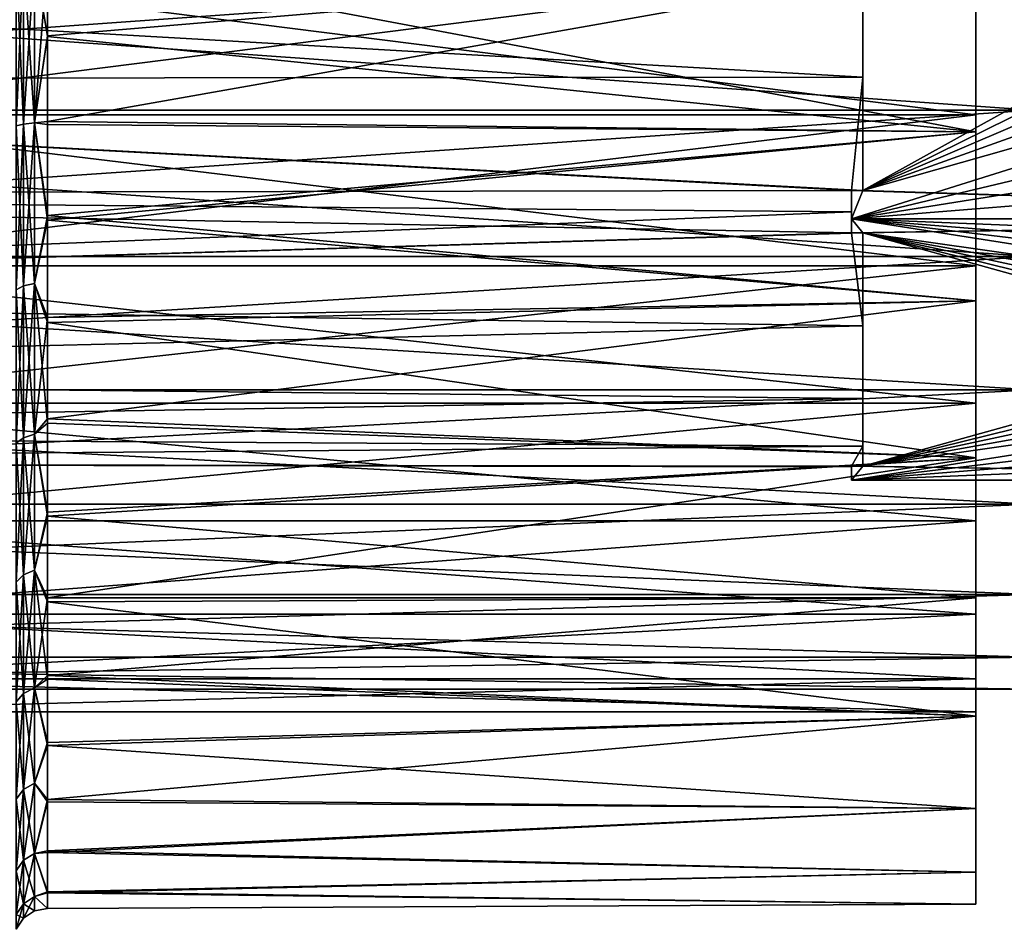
# Model space of a CAD drawing. Header units: metres. Extents: x 26 to 263, y -109 to 109.
# Tile 296 of 656: x 37 to 46, y 68 to 76. Entities that reach past the tile are written whole.
import ezdxf

# ---------------------------------------------------------------- set-up
doc = ezdxf.new("R2010")
doc.units = ezdxf.units.M
doc.layers.add('solid_500750', color=7, linetype='CONTINUOUS')

msp = doc.modelspace()

# ---------------------------------------------------------------- linework, layer by layer
at = {"layer": 'solid_500750'}
for points in [[(52.629406, 78.609398, -3.169705), (44.760601, 74.238449, -3.169705), (44.760601, 78.361549, -3.169705)], [(52.351967, 77.987587, -3.169705), (44.760601, 74.238449, -3.169705), (52.629406, 78.609398, -3.169705)], [(44.760601, 75.239151, -2.796602), (44.760601, 78.361549, -3.169705), (44.760601, 74.238449, -3.169705)], [(44.760601, 75.239151, -2.796602), (44.760601, 77.360855, -2.796602), (44.760601, 78.361549, -3.169705)], [(44.760601, 77.360855, -11.542809), (44.760601, 74.238449, -11.169705), (44.760601, 78.361549, -11.169705)], [(52.629406, 73.990601, -11.169705), (44.760601, 78.361549, -11.169705), (44.760601, 74.238449, -11.169705)], [(52.351967, 74.612411, -11.169705), (44.760601, 78.361549, -11.169705), (52.629406, 73.990601, -11.169705)], [(52.161209, 75.191864, -11.169705), (44.760601, 78.361549, -11.169705), (52.351967, 74.612411, -11.169705)], [(52.048252, 75.749779, -11.169705), (44.760601, 78.361549, -11.169705), (52.161209, 75.191864, -11.169705)], [(52.161209, 77.408134, -3.169705), (44.760601, 74.238449, -3.169705), (52.351967, 77.987587, -3.169705)], [(52.048252, 76.85022, -3.169705), (44.760601, 74.238449, -3.169705), (52.161209, 77.408134, -3.169705)], [(44.760601, 75.239151, -2.796602), (44.760601, 76.300003, -2.669705), (44.760601, 77.360855, -2.796602)], [(44.760601, 77.360855, -11.542809), (44.760601, 75.239151, -11.542809), (44.760601, 74.238449, -11.169705)], [(44.760601, 77.360855, -11.542809), (44.760601, 76.300003, -11.669705), (44.760601, 75.239151, -11.542809)], [(52.048252, 76.85022, -3.169705), (52.010601, 76.300003, -3.169705), (44.760601, 74.238449, -3.169705)], [(26.260599, 76.300003, -2.669705), (44.760601, 76.300003, -2.669705), (44.760601, 75.239151, -2.796602)], [(26.260599, 75.223312, -2.8005), (26.260599, 76.300003, -2.669705), (44.760601, 75.239151, -2.796602)], [(26.260599, 75.223312, -11.538911), (44.760601, 75.239151, -11.542809), (44.760601, 76.300003, -11.669705)], [(26.260599, 76.300003, -11.669705), (26.260599, 75.223312, -11.538911), (44.760601, 76.300003, -11.669705)], [(46.260601, 76.300003, -0.669705), (27.260599, 76.300003, -0.669705), (27.260599, 74.94857, -0.811746)], [(46.260601, 74.948891, -0.811753), (46.260601, 76.300003, -0.669705), (27.260599, 74.94857, -0.811746)], [(46.260601, 74.948891, -13.527658), (27.260599, 74.94857, -13.527665), (27.260599, 76.300003, -13.669705)], [(46.260601, 76.300003, -13.669705), (46.260601, 74.948891, -13.527658), (27.260599, 76.300003, -13.669705)], [(45.760601, 74.907585, -0.61603), (34.760601, 76.300003, -0.469705), (45.760601, 76.300003, -0.469705)], [(34.760601, 74.90699, -0.616117), (34.760601, 76.300003, -0.469705), (45.760601, 74.907585, -0.61603)], [(34.760601, 74.90699, -13.723294), (45.760601, 76.300003, -13.869705), (34.760601, 76.300003, -13.869705)], [(34.760601, 74.90699, -13.723294), (45.760601, 74.907585, -13.72338), (45.760601, 76.300003, -13.869705)], [(37.348549, 74.826111, -15.528542), (37.283436, 76.300003, -15.754901), (37.348549, 76.300003, -15.65749)], [(37.348549, 74.826111, -15.528542), (37.283436, 74.809196, -15.624472), (37.283436, 76.300003, -15.754901)], [(37.283436, 74.809196, 1.285061), (37.348549, 76.300003, 1.318079), (37.283436, 76.300003, 1.41549)], [(37.348549, 74.826111, 1.189131), (37.348549, 76.300003, 1.318079), (37.283436, 74.809196, 1.285061)], [(37.446011, 74.837402, -15.464491), (37.348549, 76.300003, -15.65749), (37.446011, 76.300003, -15.592451)], [(37.446011, 74.837402, -15.464491), (37.348549, 74.826111, -15.528542), (37.348549, 76.300003, -15.65749)], [(37.348549, 74.826111, 1.189131), (37.446011, 76.300003, 1.253041), (37.348549, 76.300003, 1.318079)], [(37.446011, 74.837402, 1.12508), (37.446011, 76.300003, 1.253041), (37.348549, 74.826111, 1.189131)], [(37.446011, 76.300003, -15.592451), (37.5606, 76.300003, -15.569705), (37.5606, 75.598495, -15.540362)], [(37.446011, 74.837402, 1.12508), (37.5606, 75.604568, 1.201458), (37.5606, 76.300003, 1.230295)], [(37.446011, 74.837402, 1.12508), (37.5606, 76.300003, 1.230295), (37.446011, 76.300003, 1.253041)], [(37.446011, 74.837402, -15.464491), (37.446011, 76.300003, -15.592451), (37.5606, 75.598495, -15.540362)], [(37.5606, 74.849068, 1.104035), (45.760601, 74.756866, 1.087327), (45.760601, 76.300003, 1.230295)], [(37.5606, 75.604568, 1.201458), (45.760601, 76.300003, 1.230295), (37.5606, 76.300003, 1.230295)], [(37.5606, 75.604568, 1.201458), (37.5606, 74.849068, 1.104035), (45.760601, 76.300003, 1.230295)], [(37.5606, 76.300003, -15.569705), (45.760601, 76.300003, -15.569705), (45.760601, 74.756866, -15.426738)], [(37.5606, 75.598495, -15.540362), (37.5606, 76.300003, -15.569705), (45.760601, 74.756866, -15.426738)], [(44.660599, 73.990601, -3.169705), (44.760601, 74.238449, -3.169705), (52.010601, 76.300003, -3.169705)], [(44.660599, 73.990601, -3.169705), (52.010601, 76.300003, -3.169705), (52.048748, 75.746117, -3.169705)], [(45.760601, 74.756866, 1.087327), (45.760601, 74.907585, -0.61603), (45.760601, 76.300003, -0.469705)], [(45.760601, 74.756866, 1.087327), (45.760601, 76.300003, -0.469705), (45.760601, 76.300003, 1.230295)], [(45.760601, 76.300003, -15.569705), (45.760601, 76.300003, -13.869705), (45.760601, 74.907585, -13.72338)], [(45.760601, 74.756866, -15.426738), (45.760601, 76.300003, -15.569705), (45.760601, 74.907585, -13.72338)], [(44.660599, 73.990601, -3.169705), (52.048748, 75.746117, -3.169705), (52.162754, 75.186127, -3.169705)], [(37.446011, 74.837402, 1.12508), (37.5606, 74.849068, 1.104035), (37.5606, 75.604568, 1.201458)], [(37.446011, 74.837402, -15.464491), (37.5606, 75.598495, -15.540362), (37.5606, 74.823624, -15.438945)], [(37.5606, 74.823624, -15.438945), (37.5606, 75.598495, -15.540362), (45.760601, 74.756866, -15.426738)], [(26.260599, 75.223312, -2.8005), (44.760601, 75.239151, -2.796602), (44.760601, 74.238449, -3.169705)], [(26.260599, 75.223312, -11.538911), (44.660599, 74.238449, -11.169705), (44.760601, 75.239151, -11.542809)], [(26.260599, 75.223312, -2.8005), (44.760601, 74.238449, -3.169705), (44.660599, 74.238449, -3.169705)], [(26.260599, 75.223312, -11.538911), (26.260599, 74.208427, -11.154037), (44.660599, 74.238449, -11.169705)], [(26.260599, 74.208427, -3.185374), (26.260599, 75.223312, -2.8005), (44.660599, 74.238449, -3.169705)], [(44.660599, 74.238449, -11.169705), (44.760601, 74.238449, -11.169705), (44.760601, 75.239151, -11.542809)], [(44.660599, 73.990601, -3.169705), (52.162754, 75.186127, -3.169705), (52.353764, 74.607811, -3.169705)], [(46.260601, 74.948891, -0.811753), (27.260599, 74.94857, -0.811746), (27.260599, 73.656212, -1.23166)], [(46.260601, 73.65596, -1.231853), (46.260601, 74.948891, -0.811753), (27.260599, 73.656212, -1.23166)], [(46.260601, 74.948891, -13.527658), (46.260601, 73.65596, -13.107557), (27.260599, 74.94857, -13.527665)], [(46.260601, 73.65596, -13.107557), (27.260599, 73.656212, -13.107751), (27.260599, 74.94857, -13.527665)], [(34.760601, 74.90699, -0.616117), (45.760601, 74.907585, -0.61603), (45.760601, 73.5755, -1.048791)], [(34.760601, 73.574867, -13.29046), (45.760601, 73.5755, -13.29062), (45.760601, 74.907585, -13.72338)], [(34.760601, 73.574867, -13.29046), (45.760601, 74.907585, -13.72338), (34.760601, 74.90699, -13.723294)], [(34.760601, 74.90699, -0.616117), (45.760601, 73.5755, -1.048791), (34.760601, 73.574867, -1.048951)], [(45.760601, 74.756866, 1.087327), (45.760601, 73.5755, -1.048791), (45.760601, 74.907585, -0.61603)], [(45.760601, 74.756866, -15.426738), (45.760601, 74.907585, -13.72338), (45.760601, 73.5755, -13.29062)], [(37.348549, 74.826111, 1.189131), (37.283436, 74.809196, 1.285061), (37.283436, 73.363693, 0.897739)], [(37.348549, 73.397003, 0.806203), (37.348549, 74.826111, 1.189131), (37.283436, 73.363693, 0.897739)], [(37.348549, 74.826111, -15.528542), (37.348549, 73.397003, -15.145614), (37.283436, 74.809196, -15.624472)], [(37.348549, 73.397003, -15.145614), (37.283436, 73.363693, -15.23715), (37.283436, 74.809196, -15.624472)], [(37.446011, 74.837402, 1.12508), (37.348549, 74.826111, 1.189131), (37.348549, 73.397003, 0.806203)], [(37.446011, 73.41925, 0.745087), (37.446011, 74.837402, 1.12508), (37.348549, 73.397003, 0.806203)], [(37.446011, 74.837402, -15.464491), (37.446011, 73.41925, -15.084497), (37.348549, 74.826111, -15.528542)], [(37.446011, 73.41925, -15.084497), (37.348549, 73.397003, -15.145614), (37.348549, 74.826111, -15.528542)], [(37.446011, 74.837402, 1.12508), (37.5606, 74.018356, 0.914484), (37.5606, 74.849068, 1.104035)], [(37.446011, 74.837402, -15.464491), (37.5606, 74.823624, -15.438945), (37.5606, 73.976349, -15.24192)], [(37.446011, 74.837402, -15.464491), (37.5606, 73.976349, -15.24192), (37.446011, 73.41925, -15.084497)], [(37.446011, 73.41925, 0.745087), (37.5606, 74.018356, 0.914484), (37.446011, 74.837402, 1.12508)], [(37.5606, 74.849068, 1.104035), (37.5606, 74.018356, 0.914484), (45.760601, 74.756866, 1.087327)], [(37.5606, 73.976349, -15.24192), (37.5606, 74.823624, -15.438945), (45.760601, 74.756866, -15.426738)], [(37.5606, 73.976349, -15.24192), (45.760601, 74.756866, -15.426738), (45.760601, 73.266136, -15.002656)], [(37.5606, 74.018356, 0.914484), (45.760601, 73.266136, 0.663245), (45.760601, 74.756866, 1.087327)], [(45.760601, 74.756866, 1.087327), (45.760601, 73.266136, 0.663245), (45.760601, 73.5755, -1.048791)], [(45.760601, 73.266136, -15.002656), (45.760601, 74.756866, -15.426738), (45.760601, 73.5755, -13.29062)], [(44.660599, 73.990601, -3.169705), (52.353764, 74.607811, -3.169705), (52.629406, 73.990601, -3.169705)], [(26.260599, 74.208427, -11.154037), (44.660599, 74.050293, -11.066988), (44.660599, 74.238449, -11.169705)], [(26.260599, 74.208427, -3.185374), (44.660599, 74.238449, -3.169705), (44.660599, 74.050293, -3.272423)], [(26.260599, 74.208427, -11.154037), (26.260599, 73.316238, -10.538222), (44.660599, 74.050293, -11.066988)], [(26.260599, 74.208427, -3.185374), (44.660599, 74.050293, -3.272423), (44.660599, 73.866676, -3.384348)], [(26.260599, 73.316238, -3.801188), (26.260599, 74.208427, -3.185374), (44.660599, 73.866676, -3.384348)], [(44.660599, 73.990601, -3.169705), (44.660599, 74.238449, -3.169705), (44.760601, 74.238449, -3.169705)], [(52.629406, 73.990601, -11.169705), (44.760601, 74.238449, -11.169705), (44.660599, 74.238449, -11.169705)], [(44.660599, 73.990601, -11.169705), (44.660599, 74.238449, -11.169705), (44.660599, 74.050293, -11.066988)], [(44.660599, 73.990601, -11.169705), (52.629406, 73.990601, -11.169705), (44.660599, 74.238449, -11.169705)], [(44.660599, 73.990601, -3.169705), (44.660599, 74.050293, -3.272423), (44.660599, 74.238449, -3.169705)], [(26.260599, 73.316238, -10.538222), (44.660599, 73.866676, -10.955063), (44.660599, 74.050293, -11.066988)], [(37.446011, 73.41925, 0.745087), (37.5606, 73.117493, 0.604074), (37.5606, 74.018356, 0.914484)], [(37.5606, 74.018356, 0.914484), (37.5606, 73.117493, 0.604074), (45.760601, 73.266136, 0.663245)], [(44.660599, 73.990601, -11.169705), (44.660599, 74.050293, -11.066988), (44.660599, 73.866676, -10.955063)], [(44.660599, 73.990601, -3.169705), (44.660599, 73.866676, -3.384348), (44.660599, 74.050293, -3.272423)], [(37.446011, 73.41925, -15.084497), (37.5606, 73.976349, -15.24192), (37.5606, 73.072403, -14.924871)], [(37.5606, 73.072403, -14.924871), (37.5606, 73.976349, -15.24192), (45.760601, 73.266136, -15.002656)], [(52.629406, 73.990601, -3.169705), (44.760601, 73.866676, -3.384348), (44.660599, 73.866676, -3.384348)], [(44.660599, 73.990601, -11.169705), (44.660599, 73.866676, -10.955063), (44.760601, 73.866676, -10.955063)], [(44.660599, 73.990601, -11.169705), (44.760601, 73.866676, -10.955063), (52.010601, 72.835899, -9.169706)], [(44.660599, 73.990601, -3.169705), (52.629406, 73.990601, -3.169705), (44.660599, 73.866676, -3.384348)], [(44.660599, 73.990601, -11.169705), (52.010601, 72.835899, -9.169706), (52.04792, 73.109734, -9.644003)], [(44.660599, 73.990601, -11.169705), (52.04792, 73.109734, -9.644003), (52.160271, 73.388107, -10.126161)], [(44.660599, 73.990601, -11.169705), (52.160271, 73.388107, -10.126161), (52.350906, 73.678253, -10.628708)], [(44.660599, 73.990601, -11.169705), (52.350906, 73.678253, -10.628708), (52.629406, 73.990601, -11.169705)], [(52.629406, 73.990601, -3.169705), (44.760601, 71.805122, -6.955062), (44.760601, 73.866676, -3.384348)], [(52.350906, 73.678253, -3.710704), (44.760601, 71.805122, -6.955062), (52.629406, 73.990601, -3.169705)], [(26.260599, 73.316238, -3.801188), (44.660599, 73.866676, -3.384348), (44.760601, 73.043175, -4.064468)], [(26.260599, 73.316238, -10.538222), (44.760601, 73.043175, -10.274942), (44.760601, 73.866676, -10.955063)], [(26.260599, 73.316238, -10.538222), (44.760601, 73.866676, -10.955063), (44.660599, 73.866676, -10.955063)], [(44.660599, 73.866676, -3.384348), (44.760601, 73.866676, -3.384348), (44.760601, 73.043175, -4.064468)], [(44.760601, 73.043175, -4.064468), (44.760601, 73.866676, -3.384348), (44.760601, 71.805122, -6.955062)], [(44.760601, 71.982376, -8.437579), (44.760601, 71.805122, -7.384348), (44.760601, 73.866676, -10.955063)], [(52.629406, 71.681198, -7.169705), (44.760601, 73.866676, -10.955063), (44.760601, 71.805122, -7.384348)], [(44.760601, 72.402885, -9.419705), (44.760601, 71.982376, -8.437579), (44.760601, 73.866676, -10.955063)], [(44.760601, 73.043175, -10.274942), (44.760601, 72.402885, -9.419705), (44.760601, 73.866676, -10.955063)], [(52.350906, 71.993546, -7.710704), (44.760601, 73.866676, -10.955063), (52.629406, 71.681198, -7.169705)], [(52.160267, 72.283691, -8.213253), (44.760601, 73.866676, -10.955063), (52.350906, 71.993546, -7.710704)], [(52.04792, 72.562065, -8.695411), (44.760601, 73.866676, -10.955063), (52.160267, 72.283691, -8.213253)], [(52.010601, 72.835899, -9.169706), (44.760601, 73.866676, -10.955063), (52.04792, 72.562065, -8.695411)], [(46.260601, 73.65596, -1.231853), (27.260599, 73.656212, -1.23166), (27.260599, 72.479393, -1.911095)], [(46.260601, 72.479393, -12.428316), (27.260599, 72.479393, -12.428316), (27.260599, 73.656212, -13.107751)], [(46.260601, 73.65596, -13.107557), (46.260601, 72.479393, -12.428316), (27.260599, 73.656212, -13.107751)], [(46.260601, 72.479393, -1.911095), (46.260601, 73.65596, -1.231853), (27.260599, 72.479393, -1.911095)], [(52.160267, 73.388107, -4.213253), (44.760601, 71.805122, -6.955062), (52.350906, 73.678253, -3.710704)], [(34.760601, 73.574867, -1.048951), (45.760601, 73.5755, -1.048791), (45.760601, 72.362213, -1.749228)], [(34.760601, 72.361839, -12.590119), (45.760601, 72.362213, -12.590182), (45.760601, 73.5755, -13.29062)], [(34.760601, 72.361839, -12.590119), (45.760601, 73.5755, -13.29062), (34.760601, 73.574867, -13.29046)], [(34.760601, 73.574867, -1.048951), (45.760601, 72.362213, -1.749228), (34.760601, 72.361839, -1.749292)], [(45.760601, 73.266136, 0.663245), (45.760601, 72.362213, -1.749228), (45.760601, 73.5755, -1.048791)], [(45.760601, 73.266136, -15.002656), (45.760601, 73.5755, -13.29062), (45.760601, 72.362213, -12.590182)], [(37.348549, 73.397003, 0.806203), (37.283436, 73.363693, 0.897739), (37.283436, 72.007401, 0.265292)], [(37.348549, 72.056107, 0.180932), (37.348549, 73.397003, 0.806203), (37.283436, 72.007401, 0.265292)], [(37.348549, 73.397003, -15.145614), (37.348549, 72.056107, -14.520343), (37.283436, 73.363693, -15.23715)], [(37.446011, 73.41925, 0.745087), (37.348549, 73.397003, 0.806203), (37.348549, 72.056107, 0.180932)], [(37.446011, 72.088631, 0.124607), (37.446011, 73.41925, 0.745087), (37.348549, 72.056107, 0.180932)], [(37.446011, 73.41925, -15.084497), (37.446011, 72.088631, -14.464018), (37.348549, 73.397003, -15.145614)], [(37.446011, 72.088631, -14.464018), (37.348549, 72.056107, -14.520343), (37.348549, 73.397003, -15.145614)], [(37.446011, 73.41925, -15.084497), (37.5606, 73.072403, -14.924871), (37.5606, 72.183624, -14.491962)], [(37.446011, 73.41925, -15.084497), (37.5606, 72.183624, -14.491962), (37.446011, 72.088631, -14.464018)], [(37.446011, 72.088631, 0.124607), (37.5606, 73.117493, 0.604074), (37.446011, 73.41925, 0.745087)], [(52.04792, 73.109734, -4.695411), (44.760601, 71.805122, -6.955062), (52.160267, 73.388107, -4.213253)], [(26.260599, 72.596611, -4.613532), (26.260599, 73.316238, -3.801188), (44.760601, 73.043175, -4.064468)], [(26.260599, 73.316238, -10.538222), (26.260599, 72.596611, -9.725879), (44.760601, 73.043175, -10.274942)], [(37.348549, 72.056107, -14.520343), (37.283436, 72.007401, -14.604702), (37.283436, 73.363693, -15.23715)], [(37.5606, 73.072403, -14.924871), (45.760601, 73.266136, -15.002656), (45.760601, 71.878601, -14.311846)], [(37.5606, 72.223709, 0.174944), (45.760601, 71.878601, -0.027565), (45.760601, 73.266136, 0.663245)], [(37.5606, 73.117493, 0.604074), (37.5606, 72.223709, 0.174944), (45.760601, 73.266136, 0.663245)], [(45.760601, 73.266136, 0.663245), (45.760601, 71.878601, -0.027565), (45.760601, 72.362213, -1.749228)], [(45.760601, 71.878601, -14.311846), (45.760601, 73.266136, -15.002656), (45.760601, 72.362213, -12.590182)], [(26.260599, 72.596611, -4.613532), (44.760601, 73.043175, -4.064468), (44.760601, 72.402885, -4.919705)], [(26.260599, 72.596611, -9.725879), (44.760601, 72.402885, -9.419705), (44.760601, 73.043175, -10.274942)], [(37.446011, 72.088631, 0.124607), (37.5606, 72.223709, 0.174944), (37.5606, 73.117493, 0.604074)], [(37.5606, 72.183624, -14.491962), (37.5606, 73.072403, -14.924871), (45.760601, 71.878601, -14.311846)], [(52.010601, 72.835899, -5.169707), (44.760601, 71.805122, -6.955062), (52.04792, 73.109734, -4.695411)], [(44.760601, 72.402885, -4.919705), (44.760601, 73.043175, -4.064468), (44.760601, 71.805122, -6.955062)], [(44.660599, 71.681198, -7.169705), (44.760601, 71.805122, -6.955062), (52.010601, 72.835899, -5.169707)], [(44.660599, 71.681198, -7.169705), (52.010601, 72.835899, -5.169707), (52.04792, 72.562065, -5.644002)], [(26.260599, 72.092346, -5.57421), (26.260599, 72.596611, -4.613532), (44.760601, 72.402885, -4.919705)], [(26.260599, 72.596611, -9.725879), (26.260599, 72.092346, -8.765201), (44.760601, 72.402885, -9.419705)], [(44.660599, 71.681198, -7.169705), (52.04792, 72.562065, -5.644002), (52.160271, 72.283691, -6.12616)], [(46.260601, 72.479393, -1.911095), (27.260599, 72.479393, -1.911095), (27.260599, 71.469559, -2.820357)], [(46.260601, 71.469818, -2.820174), (46.260601, 72.479393, -1.911095), (27.260599, 71.469559, -2.820357)], [(46.260601, 71.469818, -11.519238), (27.260599, 71.469559, -11.519054), (27.260599, 72.479393, -12.428316)], [(46.260601, 72.479393, -12.428316), (46.260601, 71.469818, -11.519238), (27.260599, 72.479393, -12.428316)], [(26.260599, 72.092346, -5.57421), (44.760601, 72.402885, -4.919705), (44.760601, 71.982376, -5.901832)], [(26.260599, 72.092346, -8.765201), (44.760601, 71.982376, -8.437579), (44.760601, 72.402885, -9.419705)], [(34.760601, 72.361839, -1.749292), (45.760601, 72.362213, -1.749228), (45.760601, 71.320984, -2.686739)], [(34.760601, 71.32093, -11.652881), (45.760601, 71.320984, -11.652672), (45.760601, 72.362213, -12.590182)], [(34.760601, 71.32093, -11.652881), (45.760601, 72.362213, -12.590182), (34.760601, 72.361839, -12.590119)], [(34.760601, 72.361839, -1.749292), (45.760601, 71.320984, -2.686739), (34.760601, 71.32093, -2.68653)], [(44.760601, 71.982376, -5.901832), (44.760601, 72.402885, -4.919705), (44.760601, 71.805122, -6.955062)], [(45.760601, 71.878601, -0.027565), (45.760601, 71.320984, -2.686739), (45.760601, 72.362213, -1.749228)], [(45.760601, 71.878601, -14.311846), (45.760601, 72.362213, -12.590182), (45.760601, 71.320984, -11.652672)], [(44.660599, 71.681198, -7.169705), (52.160271, 72.283691, -6.12616), (52.350906, 71.993546, -6.628708)], [(37.446011, 72.088631, 0.124607), (37.5606, 71.39975, -0.347129), (37.5606, 72.223709, 0.174944)], [(37.446011, 72.088631, -14.464018), (37.5606, 72.183624, -14.491962), (37.5606, 71.362694, -13.965515)], [(37.5606, 72.223709, 0.174944), (37.5606, 71.39975, -0.347129), (45.760601, 71.878601, -0.027565)], [(37.5606, 71.362694, -13.965515), (37.5606, 72.183624, -14.491962), (45.760601, 71.878601, -14.311846)], [(26.260599, 71.832916, -6.626974), (26.260599, 72.092346, -5.57421), (44.760601, 71.982376, -5.901832)], [(26.260599, 72.092346, -8.765201), (26.260599, 71.832916, -7.712437), (44.760601, 71.982376, -8.437579)], [(37.446011, 72.088631, 0.124607), (37.348549, 72.056107, 0.180932), (37.348549, 70.844154, -0.667685)], [(37.446011, 70.885963, -0.717508), (37.446011, 72.088631, 0.124607), (37.348549, 70.844154, -0.667685)], [(37.446011, 72.088631, -14.464018), (37.446011, 70.885963, -13.621903), (37.348549, 72.056107, -14.520343)], [(37.446011, 72.088631, -14.464018), (37.5606, 71.362694, -13.965515), (37.446011, 70.885963, -13.621903)], [(37.446011, 70.885963, -0.717508), (37.5606, 71.39975, -0.347129), (37.446011, 72.088631, 0.124607)], [(37.348549, 72.056107, 0.180932), (37.283436, 72.007401, 0.265292), (37.283436, 70.78154, -0.593065)], [(37.348549, 70.844154, -0.667685), (37.348549, 72.056107, 0.180932), (37.283436, 70.78154, -0.593065)], [(37.348549, 72.056107, -14.520343), (37.348549, 70.844154, -13.671726), (37.283436, 72.007401, -14.604702)], [(37.348549, 70.844154, -13.671726), (37.283436, 70.78154, -13.746346), (37.283436, 72.007401, -14.604702)], [(37.446011, 70.885963, -13.621903), (37.348549, 70.844154, -13.671726), (37.348549, 72.056107, -14.520343)], [(44.660599, 71.681198, -7.169705), (52.350906, 71.993546, -6.628708), (52.629406, 71.681198, -7.169705)], [(26.260599, 71.832916, -6.626974), (44.760601, 71.982376, -5.901832), (44.760601, 71.805122, -6.955062)], [(26.260599, 71.832916, -7.712437), (44.660599, 71.805122, -7.384348), (44.760601, 71.982376, -8.437579)], [(44.660599, 71.805122, -7.384348), (44.760601, 71.805122, -7.384348), (44.760601, 71.982376, -8.437579)], [(26.260599, 71.832916, -6.626974), (44.760601, 71.805122, -6.955062), (44.660599, 71.805122, -6.955062)], [(26.260599, 71.832916, -6.626974), (44.660599, 71.800003, -7.169705), (44.660599, 71.805122, -7.384348)], [(26.260599, 71.832916, -7.712437), (26.260599, 71.832916, -6.626974), (44.660599, 71.805122, -7.384348)], [(26.260599, 71.832916, -6.626974), (44.660599, 71.805122, -6.955062), (44.660599, 71.800003, -7.169705)], [(37.5606, 71.362694, -13.965515), (45.760601, 71.878601, -14.311846), (45.760601, 70.641548, -13.377789)], [(37.5606, 70.641319, -0.9617), (45.760601, 70.641548, -0.961622), (45.760601, 71.878601, -0.027565)], [(37.5606, 71.39975, -0.347129), (37.5606, 70.641319, -0.9617), (45.760601, 71.878601, -0.027565)], [(45.760601, 71.878601, -0.027565), (45.760601, 70.641548, -0.961622), (45.760601, 71.320984, -2.686739)], [(45.760601, 70.641548, -13.377789), (45.760601, 71.878601, -14.311846), (45.760601, 71.320984, -11.652672)], [(44.660599, 71.681198, -7.169705), (44.660599, 71.805122, -6.955062), (44.760601, 71.805122, -6.955062)], [(52.629406, 71.681198, -7.169705), (44.760601, 71.805122, -7.384348), (44.660599, 71.805122, -7.384348)], [(44.660599, 71.681198, -7.169705), (44.660599, 71.805122, -7.384348), (44.660599, 71.800003, -7.169705)], [(44.660599, 71.681198, -7.169705), (52.629406, 71.681198, -7.169705), (44.660599, 71.805122, -7.384348)], [(44.660599, 71.681198, -7.169705), (44.660599, 71.800003, -7.169705), (44.660599, 71.805122, -6.955062)], [(46.260601, 71.469818, -2.820174), (27.260599, 71.469559, -2.820357), (27.260599, 70.670837, -3.919705)], [(46.260601, 70.670746, -3.920012), (46.260601, 71.469818, -2.820174), (27.260599, 70.670837, -3.919705)], [(46.260601, 71.469818, -11.519238), (46.260601, 70.670746, -10.419399), (27.260599, 71.469559, -11.519054)], [(46.260601, 70.670746, -10.419399), (27.260599, 70.670837, -10.419705), (27.260599, 71.469559, -11.519054)], [(37.446011, 70.885963, -0.717508), (37.5606, 70.641319, -0.9617), (37.5606, 71.39975, -0.347129)], [(34.760601, 71.32093, -2.68653), (45.760601, 71.320984, -2.686739), (45.760601, 70.49749, -3.820231)], [(34.760601, 70.497627, -10.519706), (45.760601, 70.49749, -10.51918), (45.760601, 71.320984, -11.652672)], [(34.760601, 70.497627, -10.519706), (45.760601, 71.320984, -11.652672), (34.760601, 71.32093, -11.652881)], [(34.760601, 71.32093, -2.68653), (45.760601, 70.49749, -3.820231), (34.760601, 70.497627, -3.819705)], [(37.446011, 70.885963, -13.621903), (37.5606, 71.362694, -13.965515), (37.5606, 70.607422, -13.34664)], [(37.5606, 70.607422, -13.34664), (37.5606, 71.362694, -13.965515), (45.760601, 70.641548, -13.377789)], [(45.760601, 70.641548, -0.961622), (45.760601, 70.49749, -3.820231), (45.760601, 71.320984, -2.686739)], [(45.760601, 70.641548, -13.377789), (45.760601, 71.320984, -11.652672), (45.760601, 70.49749, -10.51918)], [(37.446011, 70.885963, -0.717508), (37.348549, 70.844154, -0.667685), (37.348549, 69.797981, -1.713863)], [(37.446011, 69.847801, -1.755669), (37.446011, 70.885963, -0.717508), (37.348549, 69.797981, -1.713863)], [(37.446011, 70.885963, -13.621903), (37.446011, 69.847801, -12.583742), (37.348549, 70.844154, -13.671726)], [(37.446011, 70.885963, -13.621903), (37.5606, 70.607422, -13.34664), (37.5606, 69.925209, -12.639812)], [(37.446011, 70.885963, -13.621903), (37.5606, 69.925209, -12.639812), (37.446011, 69.847801, -12.583742)], [(37.446011, 69.847801, -1.755669), (37.5606, 70.641319, -0.9617), (37.446011, 70.885963, -0.717508)], [(37.348549, 70.844154, -0.667685), (37.283436, 70.78154, -0.593065), (37.283436, 69.723358, -1.651248)], [(37.348549, 69.797981, -1.713863), (37.348549, 70.844154, -0.667685), (37.283436, 69.723358, -1.651248)], [(37.348549, 70.844154, -13.671726), (37.348549, 69.797981, -12.625548), (37.283436, 70.78154, -13.746346)], [(37.348549, 69.797981, -12.625548), (37.283436, 69.723358, -12.688163), (37.283436, 70.78154, -13.746346)], [(37.446011, 69.847801, -12.583742), (37.348549, 69.797981, -12.625548), (37.348549, 70.844154, -13.671726)], [(46.260601, 70.670746, -3.920012), (27.260599, 70.670837, -3.919705), (27.260599, 70.118134, -5.161095)], [(46.260601, 70.118134, -9.178316), (27.260599, 70.118134, -9.178316), (27.260599, 70.670837, -10.419705)], [(46.260601, 70.670746, -10.419399), (46.260601, 70.118134, -9.178316), (27.260599, 70.670837, -10.419705)], [(46.260601, 70.118134, -5.161095), (46.260601, 70.670746, -3.920012), (27.260599, 70.118134, -5.161095)], [(37.446011, 69.847801, -1.755669), (37.5606, 69.955414, -1.6646), (37.5606, 70.641319, -0.9617)], [(37.5606, 70.607422, -13.34664), (45.760601, 70.641548, -13.377789), (45.760601, 69.597137, -12.232269)], [(37.5606, 69.955414, -1.6646), (45.760601, 69.597137, -2.107141), (45.760601, 70.641548, -0.961622)], [(37.5606, 70.641319, -0.9617), (37.5606, 69.955414, -1.6646), (45.760601, 70.641548, -0.961622)], [(37.5606, 69.925209, -12.639812), (37.5606, 70.607422, -13.34664), (45.760601, 69.597137, -12.232269)], [(45.760601, 70.641548, -0.961622), (45.760601, 69.597137, -2.107141), (45.760601, 70.49749, -3.820231)], [(45.760601, 70.641548, -13.377789), (45.760601, 69.92778, -9.239451), (45.760601, 69.636673, -7.869667)], [(45.760601, 69.597137, -12.232269), (45.760601, 70.641548, -13.377789), (45.760601, 69.636673, -7.869667)], [(45.760601, 70.641548, -13.377789), (45.760601, 70.49749, -10.51918), (45.760601, 69.92778, -9.239451)], [(34.760601, 70.497627, -3.819705), (45.760601, 70.49749, -3.820231), (45.760601, 69.92778, -5.099959)], [(34.760601, 70.497627, -3.819705), (45.760601, 69.92778, -5.099959), (34.760601, 69.927925, -5.099292)], [(34.760601, 69.927925, -9.240119), (45.760601, 70.49749, -10.51918), (34.760601, 70.497627, -10.519706)], [(34.760601, 69.927925, -9.240119), (45.760601, 69.92778, -9.239451), (45.760601, 70.49749, -10.51918)], [(45.760601, 69.597137, -2.107141), (45.760601, 69.92778, -5.099959), (45.760601, 70.49749, -3.820231)], [(46.260601, 70.118134, -5.161095), (27.260599, 70.118134, -5.161095), (27.260599, 69.835609, -6.490271)], [(46.260601, 69.835716, -6.489968), (46.260601, 70.118134, -5.161095), (27.260599, 69.835609, -6.490271)], [(46.260601, 69.835716, -7.849443), (27.260599, 69.835609, -7.849141), (27.260599, 70.118134, -9.178316)], [(46.260601, 70.118134, -9.178316), (46.260601, 69.835716, -7.849443), (27.260599, 70.118134, -9.178316)], [(34.760601, 69.927925, -5.099292), (45.760601, 69.92778, -5.099959), (45.760601, 69.636673, -6.469744)], [(34.760601, 69.927925, -5.099292), (45.760601, 69.636673, -6.469744), (34.760601, 69.636703, -6.469365)], [(34.760601, 69.636703, -7.870046), (45.760601, 69.92778, -9.239451), (34.760601, 69.927925, -9.240119)], [(34.760601, 69.636703, -7.870046), (45.760601, 69.636673, -7.869667), (45.760601, 69.92778, -9.239451)], [(37.446011, 69.847801, -1.755669), (37.5606, 69.364815, -2.430169), (37.5606, 69.955414, -1.6646)], [(37.446011, 69.847801, -12.583742), (37.5606, 69.925209, -12.639812), (37.5606, 69.339096, -11.871392)], [(37.5606, 69.955414, -1.6646), (37.5606, 69.364815, -2.430169), (45.760601, 69.597137, -2.107141)], [(37.5606, 69.339096, -11.871392), (37.5606, 69.925209, -12.639812), (45.760601, 69.597137, -12.232269)], [(45.760601, 69.597137, -2.107141), (45.760601, 69.636673, -6.469744), (45.760601, 69.92778, -5.099959)], [(46.260601, 69.835716, -6.489968), (27.260599, 69.835609, -6.490271), (27.260599, 69.835609, -7.849141)], [(46.260601, 69.835716, -7.849443), (46.260601, 69.835716, -6.489968), (27.260599, 69.835609, -7.849141)], [(37.446011, 69.847801, -1.755669), (37.348549, 69.797981, -1.713863), (37.348549, 68.949364, -2.925813)], [(37.446011, 69.005692, -2.958333), (37.446011, 69.847801, -1.755669), (37.348549, 68.949364, -2.925813)], [(37.446011, 69.847801, -12.583742), (37.446011, 69.005692, -11.381079), (37.348549, 69.797981, -12.625548)], [(37.446011, 69.847801, -12.583742), (37.5606, 69.339096, -11.871392), (37.446011, 69.005692, -11.381079)], [(37.446011, 69.005692, -2.958333), (37.5606, 69.364815, -2.430169), (37.446011, 69.847801, -1.755669)], [(37.348549, 69.797981, -1.713863), (37.283436, 69.723358, -1.651248), (37.283436, 68.865005, -2.877108)], [(37.348549, 68.949364, -2.925813), (37.348549, 69.797981, -1.713863), (37.283436, 68.865005, -2.877108)], [(37.348549, 69.797981, -12.625548), (37.348549, 68.949364, -11.413598), (37.283436, 69.723358, -12.688163)], [(37.446011, 69.005692, -11.381079), (37.348549, 68.949364, -11.413598), (37.348549, 69.797981, -12.625548)], [(37.348549, 68.949364, -11.413598), (37.283436, 68.865005, -11.462303), (37.283436, 69.723358, -12.688163)], [(34.760601, 69.636703, -6.469365), (45.760601, 69.636673, -6.469744), (45.760601, 69.636673, -7.869667)], [(34.760601, 69.636703, -6.469365), (45.760601, 69.636673, -7.869667), (34.760601, 69.636703, -7.870046)], [(37.5606, 69.339096, -11.871392), (45.760601, 69.597137, -12.232269), (45.760601, 68.780991, -10.914289)], [(37.5606, 68.861343, -3.267605), (45.760601, 68.780991, -3.425122), (45.760601, 69.597137, -2.107141)], [(37.5606, 69.364815, -2.430169), (37.5606, 68.861343, -3.267605), (45.760601, 69.597137, -2.107141)], [(45.760601, 69.597137, -2.107141), (45.760601, 69.636673, -7.869667), (45.760601, 69.636673, -6.469744)], [(45.760601, 69.597137, -2.107141), (45.760601, 69.597137, -12.232269), (45.760601, 69.636673, -7.869667)], [(45.760601, 68.780991, -3.425122), (45.760601, 68.780991, -10.914289), (45.760601, 69.597137, -12.232269)], [(45.760601, 69.597137, -2.107141), (45.760601, 68.780991, -3.425122), (45.760601, 69.597137, -12.232269)], [(37.446011, 69.005692, -2.958333), (37.5606, 68.861343, -3.267605), (37.5606, 69.364815, -2.430169)], [(37.446011, 69.005692, -11.381079), (37.5606, 69.339096, -11.871392), (37.5606, 68.839981, -11.030803)], [(37.5606, 68.839981, -11.030803), (37.5606, 69.339096, -11.871392), (45.760601, 68.780991, -10.914289)], [(37.348549, 68.949364, -2.925813), (37.283436, 68.865005, -2.877108), (37.283436, 68.232559, -4.233396)], [(37.348549, 68.324089, -4.266712), (37.348549, 68.949364, -2.925813), (37.283436, 68.232559, -4.233396)], [(37.348549, 68.949364, -11.413598), (37.348549, 68.324089, -10.072699), (37.283436, 68.865005, -11.462303)], [(37.446011, 69.005692, -2.958333), (37.348549, 68.949364, -2.925813), (37.348549, 68.324089, -4.266712)], [(37.446011, 68.385208, -4.288957), (37.446011, 69.005692, -2.958333), (37.348549, 68.324089, -4.266712)], [(37.446011, 69.005692, -11.381079), (37.446011, 68.385208, -10.050454), (37.348549, 68.949364, -11.413598)], [(37.446011, 68.385208, -10.050454), (37.348549, 68.324089, -10.072699), (37.348549, 68.949364, -11.413598)], [(37.446011, 69.005692, -11.381079), (37.5606, 68.839981, -11.030803), (37.446011, 68.385208, -10.050454)], [(37.446011, 68.385208, -4.288957), (37.5606, 68.861343, -3.267605), (37.446011, 69.005692, -2.958333)], [(37.348549, 68.324089, -10.072699), (37.283436, 68.232559, -10.106015), (37.283436, 68.865005, -11.462303)], [(37.446011, 68.385208, -4.288957), (37.5606, 68.408684, -4.290978), (37.5606, 68.861343, -3.267605)], [(37.5606, 68.861343, -3.267605), (37.5606, 68.408684, -4.290978), (45.760601, 68.780991, -3.425122)], [(37.446011, 68.385208, -10.050454), (37.5606, 68.839981, -11.030803), (37.5606, 68.392113, -10.002605)], [(37.5606, 68.392113, -10.002605), (37.5606, 68.839981, -11.030803), (45.760601, 68.780991, -10.914289)], [(37.5606, 68.392113, -10.002605), (45.760601, 68.780991, -10.914289), (45.760601, 68.220917, -9.468735)], [(37.5606, 68.408684, -4.290978), (45.760601, 68.220917, -4.870676), (45.760601, 68.780991, -3.425122)], [(45.760601, 68.220917, -4.870676), (45.760601, 68.220917, -9.468735), (45.760601, 68.780991, -10.914289)], [(45.760601, 68.780991, -3.425122), (45.760601, 68.220917, -4.870676), (45.760601, 68.780991, -10.914289)], [(37.446011, 68.385208, -4.288957), (37.348549, 68.324089, -4.266712), (37.348549, 67.941162, -5.695817)], [(37.446011, 68.005211, -5.707111), (37.446011, 68.385208, -4.288957), (37.348549, 67.941162, -5.695817)], [(37.446011, 68.385208, -10.050454), (37.446011, 68.005211, -8.6323), (37.348549, 68.324089, -10.072699)], [(37.446011, 68.385208, -4.288957), (37.5606, 68.046127, -5.609703), (37.5606, 68.408684, -4.290978)], [(37.446011, 68.385208, -10.050454), (37.5606, 68.392113, -10.002605), (37.5606, 68.036507, -8.677906)], [(37.446011, 68.385208, -10.050454), (37.5606, 68.036507, -8.677906), (37.446011, 68.005211, -8.6323)], [(37.446011, 68.005211, -5.707111), (37.5606, 68.046127, -5.609703), (37.446011, 68.385208, -4.288957)], [(37.5606, 68.408684, -4.290978), (37.5606, 68.046127, -5.609703), (45.760601, 68.220917, -4.870676)], [(37.5606, 68.036507, -8.677906), (37.5606, 68.392113, -10.002605), (45.760601, 68.220917, -9.468735)], [(37.348549, 68.324089, -4.266712), (37.283436, 68.232559, -4.233396), (37.283436, 67.84523, -5.678902)], [(37.348549, 67.941162, -5.695817), (37.348549, 68.324089, -4.266712), (37.283436, 67.84523, -5.678902)], [(37.348549, 68.324089, -10.072699), (37.348549, 67.941162, -8.643594), (37.283436, 68.232559, -10.106015)], [(37.446011, 68.005211, -8.6323), (37.348549, 67.941162, -8.643594), (37.348549, 68.324089, -10.072699)], [(37.348549, 67.941162, -8.643594), (37.283436, 67.84523, -8.660509), (37.283436, 68.232559, -10.106015)], [(37.5606, 68.036507, -8.677906), (45.760601, 68.220917, -9.468735), (45.760601, 67.93602, -7.944852)], [(37.5606, 68.046127, -5.609703), (45.760601, 67.93602, -6.394559), (45.760601, 68.220917, -4.870676)], [(45.760601, 67.93602, -6.394559), (45.760601, 67.93602, -7.944852), (45.760601, 68.220917, -9.468735)], [(45.760601, 68.220917, -4.870676), (45.760601, 67.93602, -6.394559), (45.760601, 68.220917, -9.468735)], [(37.446011, 68.005211, -5.707111), (37.348549, 67.941162, -5.695817), (37.348549, 67.812218, -7.169705)], [(37.446011, 67.877251, -7.169705), (37.446011, 68.005211, -5.707111), (37.348549, 67.812218, -7.169705)], [(37.446011, 68.005211, -8.6323), (37.446011, 67.877251, -7.169705), (37.348549, 67.941162, -8.643594)], [(37.446011, 68.005211, -5.707111), (37.5606, 67.90004, -7.142859), (37.5606, 68.046127, -5.609703)], [(37.446011, 68.005211, -8.6323), (37.5606, 68.036507, -8.677906), (37.5606, 67.90004, -7.142859)], [(37.446011, 67.877251, -7.169705), (37.5606, 67.90004, -7.142859), (37.446011, 68.005211, -5.707111)], [(37.446011, 68.005211, -8.6323), (37.5606, 67.90004, -7.142859), (37.446011, 67.877251, -7.169705)], [(37.5606, 68.046127, -5.609703), (37.5606, 67.90004, -7.142859), (45.760601, 67.93602, -6.394559)], [(37.5606, 67.90004, -7.142859), (37.5606, 68.036507, -8.677906), (45.760601, 67.93602, -7.944852)], [(37.348549, 67.941162, -5.695817), (37.283436, 67.84523, -5.678902), (37.283436, 67.714806, -7.169705)], [(37.348549, 67.812218, -7.169705), (37.348549, 67.941162, -5.695817), (37.283436, 67.714806, -7.169705)], [(37.348549, 67.941162, -8.643594), (37.348549, 67.812218, -7.169705), (37.283436, 67.84523, -8.660509)], [(37.446011, 67.877251, -7.169705), (37.348549, 67.812218, -7.169705), (37.348549, 67.941162, -8.643594)], [(37.5606, 67.90004, -7.142859), (45.760601, 67.93602, -7.944852), (45.760601, 67.93602, -6.394559)], [(37.348549, 67.812218, -7.169705), (37.283436, 67.714806, -7.169705), (37.283436, 67.84523, -8.660509)]]:
    msp.add_3dface(points, dxfattribs=at)

doc.saveas('drawing.dxf')
